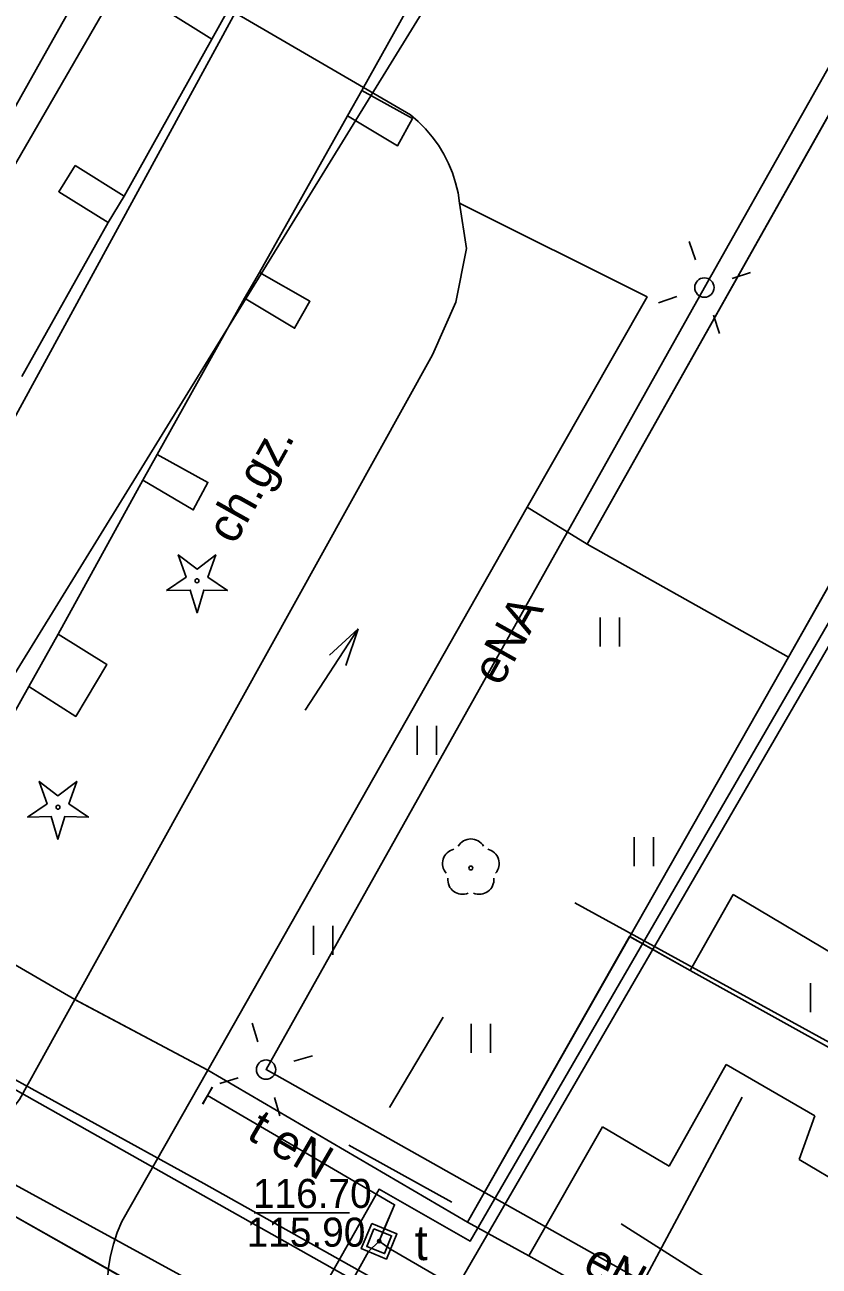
# Model space of a CAD drawing. Extents: x 6434771 to 6436222, y 5663454 to 5664782.
# Drawn here: x 6435515.76 to 6435536.27, y 5663975.51 to 5664007.55 of the extents above; entities that cross this region are included whole.
import ezdxf

# ---------------------------------------------------------------- set-up
doc = ezdxf.new("R2010")
doc.units = 0
for name, color, linetype in [('Warstwa 1', 7, 'Continuous'), ('Warstwa 10', 7, 'Continuous'), ('Warstwa 11', 7, 'Continuous'), ('Warstwa 12', 7, 'Continuous'), ('Warstwa 13', 7, 'Continuous'), ('Warstwa 14', 7, 'Continuous'), ('Warstwa 2', 7, 'Continuous'), ('Warstwa 20', 7, 'Continuous'), ('Warstwa 30', 7, 'Continuous'), ('Warstwa 34', 7, 'Continuous'), ('Warstwa 4', 7, 'Continuous'), ('Warstwa 40', 7, 'Continuous'), ('Warstwa 5', 7, 'Continuous'), ('Warstwa 6', 7, 'Continuous'), ('Warstwa 7', 7, 'Continuous'), ('Warstwa 8', 7, 'Continuous'), ('Warstwa 9', 7, 'Continuous')]:
    doc.layers.add(name, color=color, linetype=linetype)

msp = doc.modelspace()

# ---------------------------------------------------------------- linework, layer by layer
at = {"layer": 'Warstwa 1'}
for p, q in [((6435509.41, 5663980.93), (6435541.744, 5664033.383)), ((6435509.41, 5663980.93), (6435541.744, 5664033.383)), ((6435509.41, 5663980.93), (6435576.758, 5663944.221)), ((6435509.41, 5663980.93), (6435576.758, 5663944.221)), ((6435514.97, 5663977.09), (6435575.72, 5663942.78)), ((6435514.97, 5663977.09), (6435575.72, 5663942.78))]:
    msp.add_line(p, q, dxfattribs=at)
for points in [[(6435519.714, 5664008.677), (6435521.005, 5664007.922), (6435520.586, 5664007.187), (6435519.306, 5664007.982)], [(6435524.461, 5664005.86), (6435525.772, 5664005.134), (6435525.383, 5664004.429), (6435524.093, 5664005.205)], [(6435517.057, 5664003.919), (6435518.327, 5664003.134), (6435517.909, 5664002.449), (6435516.639, 5664003.244)], [(6435521.824, 5664001.162), (6435523.125, 5664000.416), (6435522.727, 5663999.721), (6435521.436, 5664000.496)], [(6435519.177, 5663996.463), (6435520.488, 5663995.738), (6435520.11, 5663995.032), (6435518.809, 5663995.798)], [(6435516.621, 5663991.824), (6435517.882, 5663991.039), (6435517.075, 5663989.698), (6435515.865, 5663990.473)]]:
    msp.add_lwpolyline(points, close=True, dxfattribs=at)
at = {"layer": 'Warstwa 10'}
for points in [[(6435496.49, 5663969.031), (6435500.23, 5663976.24), (6435503.74, 5663982.62), (6435511.43, 5663978.26), (6435514.06, 5663981.12), (6435520.38, 5663977.64), (6435546.9, 5663962.77), (6435554.45, 5663958.55), (6435566.67, 5663980.91), (6435578.32, 5664002.42), (6435588.52, 5664021.13), (6435584.49, 5664024.31), (6435582.21, 5664026.18), (6435582.15, 5664028.22), (6435560.04, 5664040.82), (6435552.17, 5664044.71), (6435550.19, 5664044.88), (6435539.09, 5664051.38), (6435529.8, 5664056.9), (6435522.03, 5664043.07), (6435515.18, 5664031.14), (6435505.855, 5664036.42)], [(6435497.391, 5663941.416), (6435498.28, 5663943.01), (6435508.2, 5663960.36), (6435508.74, 5663961.31), (6435509.79, 5663961.54), (6435514.43, 5663958.96), (6435524.91, 5663977.49), (6435527.26, 5663976.15), (6435540.93, 5663999.73), (6435548.76, 5664013.92), (6435506.52, 5664037.26)], [(6435507.945, 5664033.586), (6435509.15, 5664034.61), (6435525.36, 5664025.76), (6435526.17, 5664024.35), (6435522.1, 5664017.13), (6435517.75, 5664009.42), (6435516.25, 5664006.75), (6435508.91, 5663993.68), (6435505.78, 5663990.2), (6435493.88, 5663969.61), (6435492.79, 5663967.41), (6435492.23, 5663967.39), (6435480.28, 5663966.83), (6435479.05, 5663966.59)]]:
    msp.add_lwpolyline(points, dxfattribs=at)
for points in [[(6435519.423, 5663992.946), (6435519.925, 5663993.293), (6435519.723, 5663993.869), (6435520.208, 5663993.499), (6435520.693, 5663993.869), (6435520.491, 5663993.293), (6435520.993, 5663992.946), (6435520.383, 5663992.96), (6435520.208, 5663992.376), (6435520.033, 5663992.96)], [(6435515.832, 5663987.099), (6435516.334, 5663987.446), (6435516.132, 5663988.022), (6435516.617, 5663987.652), (6435517.102, 5663988.022), (6435516.9, 5663987.446), (6435517.402, 5663987.099), (6435516.792, 5663987.113), (6435516.617, 5663986.529), (6435516.442, 5663987.113)]]:
    msp.add_lwpolyline(points, close=True, dxfattribs=at)
for centre in [(6435520.208, 5663993.201), (6435516.617, 5663987.354)]:
    msp.add_circle(centre, 0.05, dxfattribs=at)
at = {"layer": 'Warstwa 11'}
msp.add_lwpolyline([(6435524.72, 5663976.61), (6435524.45, 5663975.96), (6435525.1, 5663975.69), (6435525.37, 5663976.34)], close=True, dxfattribs=at)
msp.add_circle((6435527.279, 5663985.785), 0.05, dxfattribs=at)
for centre, start, end in [((6435526.922, 5663985.901), 102.1471, 221.8529), ((6435527.279, 5663986.16), 30.1471, 149.8529), ((6435527.636, 5663985.901), 318.1471, 77.8529), ((6435527.059, 5663985.482), 174.1471, 293.8529), ((6435527.499, 5663985.482), 246.1471, 5.8529)]:
    msp.add_arc(centre, 0.375, start, end, dxfattribs=at)
at = {"layer": 'Warstwa 12'}
for points in [[(6435550.454, 5663964.565), (6435521.99, 5663980.58), (6435533.31, 5664000.77), (6435540.83, 5664014.1), (6435540.62, 5664015.68), (6435543.44, 5664020.43), (6435554.4, 5664040.29)], [(6435514.628, 5663957.914), (6435524.635, 5663975.883), (6435524.91, 5663976.15), (6435525.206, 5663975.946), (6435526.7, 5663975.08), (6435526.92, 5663974.96), (6435527.04, 5663975.17), (6435549.45, 5664013.81), (6435549.62, 5664014.11), (6435549.41, 5664014.23), (6435517.25, 5664032.33), (6435517.03, 5664032.44), (6435516.91, 5664032.22), (6435515.333, 5664029.42)], [(6435513.732, 5664030.323), (6435514.19, 5664031.07), (6435526.88, 5664023.62), (6435506.54, 5663988.46), (6435496.08, 5663969.12), (6435489.36, 5663972.27), (6435481.32, 5663974.34), (6435464.32, 5663970.34), (6435455.91, 5663967.5), (6435446.05, 5663978.39), (6435434.311, 5663978.9)], [(6435514.78, 5663980.47), (6435532.55, 5663970.47), (6435547.61, 5663961.75), (6435555.59, 5663957.1), (6435590.71, 5664021.92), (6435584.36, 5664026.62), (6435583.85, 5664026.24), (6435583.708, 5664026.137)], [(6435524.91, 5663976.15), (6435525.04, 5663976.47), (6435525.31, 5663977.09), (6435520.48, 5663979.91)], [(6435524.91, 5663976.15), (6435525.31, 5663977.09), (6435520.48, 5663979.91)]]:
    msp.add_lwpolyline(points, dxfattribs=at)
at = {"layer": 'Warstwa 14'}
msp.add_line((6435521.682, 5663976.884), (6435524.145, 5663976.884), dxfattribs=at)
msp.add_circle((6435524.91, 5663976.15), 0.045, dxfattribs=at)
at = {"layer": 'Warstwa 2'}
for centre in [(6435533.31, 5664000.77), (6435521.99, 5663980.58)]:
    msp.add_circle(centre, 0.25, dxfattribs=at)
at = {"layer": 'Warstwa 20'}
for p, q in [((6435520.352, 5663979.696), (6435520.608, 5663980.124)), ((6435520.36, 5663979.691), (6435520.6, 5663980.129))]:
    msp.add_line(p, q, dxfattribs=at)
at = {"layer": 'Warstwa 30'}
for p, q in [((6435535.48, 5663991.23), (6435546.92, 5664011.51)), ((6435521.19, 5664007.86), (6435525.72, 5664005.23)), ((6435525.72, 5664005.23), (6435525.922, 5664005.055)), ((6435525.922, 5664005.055), (6435526.111, 5664004.865)), ((6435526.111, 5664004.865), (6435526.284, 5664004.661)), ((6435526.284, 5664004.661), (6435526.44, 5664004.444)), ((6435526.44, 5664004.444), (6435526.579, 5664004.216)), ((6435526.579, 5664004.216), (6435526.701, 5664003.977)), ((6435526.701, 5664003.977), (6435526.803, 5664003.729)), ((6435526.803, 5664003.729), (6435526.885, 5664003.475)), ((6435526.885, 5664003.475), (6435526.948, 5664003.215)), ((6435526.948, 5664003.215), (6435526.99, 5664002.95)), ((6435526.99, 5664002.95), (6435531.83, 5664000.53)), ((6435528.73, 5663995.1), (6435531.83, 5664000.53)), ((6435528.73, 5663995.1), (6435530.28, 5663994.15)), ((6435530.28, 5663994.15), (6435535.48, 5663991.23))]:
    msp.add_line(p, q, dxfattribs=at)
at = {"layer": 'Warstwa 34'}
for p, q in [((6435523.004, 5663989.863), (6435524.371, 5663991.956)), ((6435524.371, 5663991.956), (6435523.632, 5663991.282)), ((6435524.371, 5663991.956), (6435524.051, 5663991.009))]:
    msp.add_line(p, q, dxfattribs=at)
msp.add_lwpolyline([(6435520.49, 5663980.57), (6435528.73, 5663995.1), (6435531.83, 5664000.53), (6435526.99, 5664002.95), (6435527.17, 5664001.78), (6435526.89, 5664000.39), (6435526.29, 5663999.03), (6435517.05, 5663982.39)], close=True, dxfattribs=at)
at = {"layer": 'Warstwa 4'}
for points in [[(6435533.076, 5664001.483), (6435532.92, 5664001.958)], [(6435534.023, 5664001.004), (6435534.498, 5664001.16)], [(6435532.597, 5664000.536), (6435532.122, 5664000.38)], [(6435533.544, 5664000.057), (6435533.7, 5663999.582)], [(6435542.143, 5663978.21), (6435529.965, 5663984.887)], [(6435521.774, 5663981.298), (6435521.63, 5663981.777)], [(6435526.562, 5663981.936), (6435525.174, 5663979.6)], [(6435522.708, 5663980.796), (6435523.187, 5663980.94)], [(6435521.272, 5663980.364), (6435520.793, 5663980.22)], [(6435522.206, 5663979.862), (6435522.35, 5663979.383)], [(6435531.239, 5663974.182), (6435534.285, 5663979.865)], [(6435524.129, 5663978.628), (6435526.791, 5663977.161)], [(6435531.161, 5663976.599), (6435538.973, 5663971.637)]]:
    msp.add_lwpolyline(points, dxfattribs=at)
msp.add_lwpolyline([(6435524.77, 5663976.47), (6435524.59, 5663976.01), (6435525.05, 5663975.83), (6435525.23, 5663976.29)], close=True, dxfattribs=at)
at = {"layer": 'Warstwa 40'}
msp.add_lwpolyline([(6435546.92, 5664011.51), (6435541.7, 5664014.43), (6435530.28, 5663994.15), (6435535.48, 5663991.23)], close=True, dxfattribs=at)
at = {"layer": 'Warstwa 5'}
for p, q in [((6435520.49, 5663980.57), (6435528.73, 5663995.1)), ((6435528.73, 5663995.1), (6435530.28, 5663994.15)), ((6435530.28, 5663994.15), (6435535.48, 5663991.23)), ((6435530.616, 5663991.506), (6435530.616, 5663992.256)), ((6435531.116, 5663991.506), (6435531.116, 5663992.256)), ((6435531.38, 5663984.014), (6435535.48, 5663991.23)), ((6435525.894, 5663988.708), (6435525.894, 5663989.458)), ((6435526.394, 5663988.708), (6435526.394, 5663989.458)), ((6435531.497, 5663985.829), (6435531.497, 5663986.579)), ((6435531.997, 5663985.829), (6435531.997, 5663986.579)), ((6435532.946, 5663983.142), (6435534.05, 5663985.1)), ((6435534.05, 5663985.1), (6435537.36, 5663983.13)), ((6435523.212, 5663983.541), (6435523.212, 5663984.291)), ((6435523.712, 5663983.541), (6435523.712, 5663984.291)), ((6435527.19, 5663976.64), (6435531.38, 5663984.014)), ((6435532.946, 5663983.142), (6435538.975, 5663979.786)), ((6435536.05, 5663982.061), (6435536.05, 5663982.811)), ((6435527.289, 5663981.011), (6435527.289, 5663981.761)), ((6435527.789, 5663981.011), (6435527.789, 5663981.761)), ((6435520.49, 5663980.57), (6435527.19, 5663976.64)), ((6435532.4, 5663978.09), (6435533.87, 5663980.71)), ((6435533.87, 5663980.71), (6435536.16, 5663979.39)), ((6435535.758, 5663978.258), (6435536.16, 5663979.39)), ((6435528.78, 5663975.77), (6435530.68, 5663979.1)), ((6435530.68, 5663979.1), (6435532.4, 5663978.09)), ((6435535.758, 5663978.258), (6435538.377, 5663976.7)), ((6435528.78, 5663975.77), (6435539.015, 5663970.052))]:
    msp.add_line(p, q, dxfattribs=at)
at = {"layer": 'Warstwa 6'}
for points in [[(6435421.61, 5663811.04), (6435514.97, 5663977.09), (6435575.72, 5663942.78), (6435579.487, 5663948.005), (6435603.636, 5663981.906), (6435623.165, 5664009.022), (6435585.542, 5664026.395), (6435549.389, 5664047.071), (6435541.744, 5664033.383), (6435525.231, 5664042.382), (6435506.96, 5664053.173), (6435493.063, 5664060.99), (6435427.196, 5664098.076), (6435413.31, 5664105.924), (6435387.426, 5664119.857), (6435363.609, 5664077.113)], [(6435514.27, 5663978.09), (6435515.62, 5663979.81), (6435517.05, 5663982.39)], [(6435520.49, 5663980.57), (6435518.27, 5663976.66)], [(6435518.27, 5663976.66), (6435518.148, 5663976.373), (6435518.049, 5663976.078), (6435517.973, 5663975.777), (6435517.92, 5663975.47), (6435517.892, 5663975.16), (6435517.887, 5663974.849), (6435517.907, 5663974.538), (6435517.951, 5663974.23), (6435518.019, 5663973.927), (6435518.11, 5663973.629), (6435518.224, 5663973.339), (6435518.36, 5663973.06)]]:
    msp.add_lwpolyline(points, dxfattribs=at)
msp.add_lwpolyline([(6435421.61, 5663811.04), (6435460.082, 5663789.265), (6435463.751, 5663787.49), (6435467.565, 5663792.724), (6435473.23, 5663800.59), (6435493.72, 5663829.05), (6435502.484, 5663841.227), (6435575.72, 5663942.78), (6435514.97, 5663977.09)], close=True, dxfattribs=at)
msp.add_circle((6435524.91, 5663976.15), 0.045, dxfattribs=at)
at = {"layer": 'Warstwa 7'}
msp.add_lwpolyline([(6435494.02, 5663991.73), (6435508.04, 5663983.74), (6435521.19, 5664007.86)], dxfattribs=at)
at = {"layer": 'Warstwa 8'}
for p, q in [((6435515.62, 5663979.81), (6435517.05, 5663982.39)), ((6435517.05, 5663982.39), (6435517.113, 5663982.357)), ((6435517.113, 5663982.357), (6435517.147, 5663982.337)), ((6435517.147, 5663982.337), (6435520.49, 5663980.57)), ((6435518.27, 5663976.66), (6435520.49, 5663980.57)), ((6435518.148, 5663976.373), (6435518.27, 5663976.66)), ((6435518.049, 5663976.078), (6435518.148, 5663976.373)), ((6435517.973, 5663975.777), (6435518.049, 5663976.078)), ((6435517.92, 5663975.47), (6435517.973, 5663975.777))]:
    msp.add_line(p, q, dxfattribs=at)
at = {"layer": 'Warstwa 9'}
for p, q in [((6435530.28, 5663994.15), (6435541.7, 5664014.43)), ((6435524.461, 5664005.86), (6435526.75, 5664009.953)), ((6435524.461, 5664005.86), (6435526.75, 5664009.953)), ((6435520.586, 5664007.187), (6435521.005, 5664007.922)), ((6435520.586, 5664007.187), (6435521.005, 5664007.922)), ((6435518.327, 5664003.134), (6435520.586, 5664007.187)), ((6435518.327, 5664003.134), (6435520.586, 5664007.187)), ((6435524.093, 5664005.205), (6435524.461, 5664005.86)), ((6435524.093, 5664005.205), (6435524.461, 5664005.86)), ((6435521.824, 5664001.162), (6435524.093, 5664005.205)), ((6435521.824, 5664001.162), (6435524.093, 5664005.205)), ((6435517.909, 5664002.449), (6435518.327, 5664003.134)), ((6435517.909, 5664002.449), (6435518.327, 5664003.134)), ((6435526.99, 5664002.95), (6435527.17, 5664001.78)), ((6435526.99, 5664002.95), (6435531.83, 5664000.53)), ((6435515.681, 5663998.476), (6435517.909, 5664002.449)), ((6435515.681, 5663998.476), (6435517.909, 5664002.449)), ((6435526.89, 5664000.39), (6435527.17, 5664001.78)), ((6435521.436, 5664000.496), (6435521.824, 5664001.162)), ((6435521.436, 5664000.496), (6435521.824, 5664001.162)), ((6435519.177, 5663996.463), (6435521.436, 5664000.496)), ((6435519.177, 5663996.463), (6435521.436, 5664000.496)), ((6435526.29, 5663999.03), (6435526.89, 5664000.39)), ((6435528.73, 5663995.1), (6435531.83, 5664000.53)), ((6435517.051, 5663982.392), (6435526.29, 5663999.03)), ((6435535.48, 5663991.23), (6435538.485, 5663996.557)), ((6435518.809, 5663995.798), (6435519.177, 5663996.463)), ((6435518.809, 5663995.798), (6435519.177, 5663996.463)), ((6435516.621, 5663991.824), (6435518.809, 5663995.798)), ((6435516.621, 5663991.824), (6435518.809, 5663995.798)), ((6435528.73, 5663995.1), (6435530.28, 5663994.15)), ((6435515.865, 5663990.473), (6435516.621, 5663991.824)), ((6435515.865, 5663990.473), (6435516.621, 5663991.824)), ((6435531.38, 5663984.014), (6435535.48, 5663991.23)), ((6435513.452, 5663986.161), (6435515.865, 5663990.473)), ((6435513.452, 5663986.161), (6435515.865, 5663990.473)), ((6435532.946, 5663983.142), (6435534.05, 5663985.1)), ((6435534.05, 5663985.1), (6435537.36, 5663983.13)), ((6435527.19, 5663976.64), (6435531.373, 5663984.018)), ((6435531.373, 5663984.018), (6435532.946, 5663983.142)), ((6435531.38, 5663984.014), (6435532.946, 5663983.142)), ((6435514.376, 5663983.941), (6435517.051, 5663982.392)), ((6435532.946, 5663983.142), (6435538.975, 5663979.786)), ((6435518.27, 5663976.66), (6435520.49, 5663980.57)), ((6435520.49, 5663980.57), (6435527.19, 5663976.64)), ((6435532.4, 5663978.09), (6435533.87, 5663980.71)), ((6435533.87, 5663980.71), (6435536.16, 5663979.39)), ((6435535.758, 5663978.258), (6435536.16, 5663979.39)), ((6435528.78, 5663975.77), (6435530.68, 5663979.1)), ((6435530.68, 5663979.1), (6435532.4, 5663978.09)), ((6435535.758, 5663978.258), (6435538.377, 5663976.7)), ((6435518.148, 5663976.373), (6435518.27, 5663976.66)), ((6435527.19, 5663976.64), (6435528.78, 5663975.77)), ((6435527.19, 5663976.64), (6435528.78, 5663975.77)), ((6435518.049, 5663976.078), (6435518.148, 5663976.373)), ((6435517.973, 5663975.777), (6435518.049, 5663976.078)), ((6435517.92, 5663975.47), (6435517.973, 5663975.777)), ((6435528.78, 5663975.77), (6435539.015, 5663970.052))]:
    msp.add_line(p, q, dxfattribs=at)

# ---------------------------------------------------------------- texts
at = {"layer": 'Warstwa 13'}
for s, rotation, p in [('eNA', 60.7221, (6435528.035, 5663990.443)), ('t', 329.72, (6435521.457, 5663978.819)), ('eN', 329.72, (6435522.038, 5663978.48)), ('eNA', 331.3014, (6435530.125, 5663975.379))]:
    msp.add_text(s, height=0.9, rotation=rotation, dxfattribs=at).set_placement(p)
at = {"layer": 'Warstwa 14'}
msp.add_text('115.90', height=0.75, dxfattribs=at).set_placement((6435521.488, 5663976.009))
at = {"layer": 'Warstwa 5'}
msp.add_text('t', height=0.9, dxfattribs=at).set_placement((6435525.83, 5663975.661))
at = {"layer": 'Warstwa 6'}
msp.add_text('116.70', height=0.75, dxfattribs=at).set_placement((6435521.651, 5663977.009))
at = {"layer": 'Warstwa 9'}
msp.add_text('ch.gz.', height=0.9, rotation=60.745, dxfattribs=at).set_placement((6435521.182, 5663994.104))

doc.saveas('drawing.dxf')
